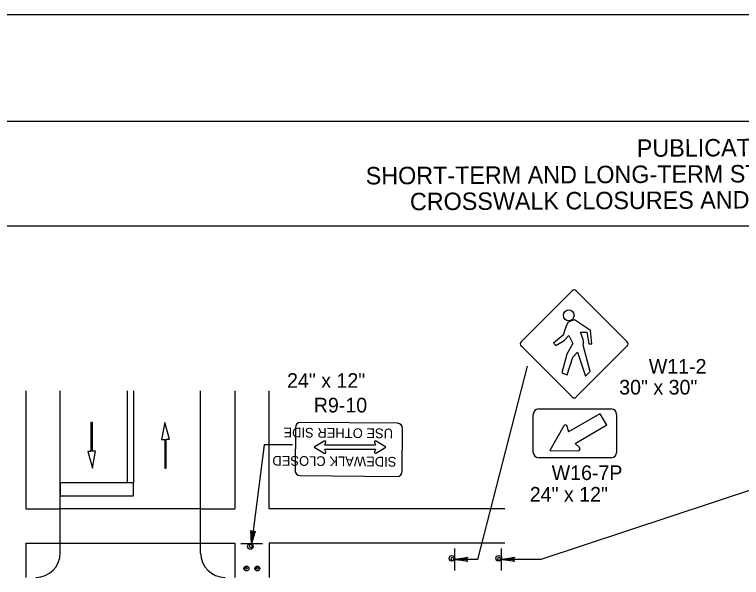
# Model space of a CAD drawing. Extents: x -14145 to -13662, y 30244 to 30661.
# Drawn here: x -13818.89 to -13808.47, y 30280.23 to 30288.31 of the extents above; entities that cross this region are included whole.
import ezdxf

# ---------------------------------------------------------------- set-up
doc = ezdxf.new("R2010")
doc.units = 0
for name, color, linetype in [('1', 7, 'Continuous'), ('10', 7, 'Continuous'), ('2', 7, 'Continuous'), ('4', 7, 'Continuous'), ('61', 7, 'Continuous')]:
    doc.layers.add(name, color=color, linetype=linetype)

msp = doc.modelspace()

# ---------------------------------------------------------------- linework, layer by layer
at = {"layer": '1'}
for p, q in [((-13811.629, 30283.614), (-13810.898, 30284.345)), ((-13810.838, 30284.345), (-13810.107, 30283.614)), ((-13810.898, 30282.823), (-13811.629, 30283.554)), ((-13810.107, 30283.554), (-13810.838, 30282.823)), ((-13812.25, 30280.493), (-13811.537, 30283.266)), ((-13818.727, 30282.91), (-13818.727, 30281.219)), ((-13818.235, 30280.585), (-13818.235, 30282.91)), ((-13817.273, 30282.91), (-13817.273, 30281.591)), ((-13817.183, 30282.91), (-13817.183, 30281.591)), ((-13816.222, 30280.585), (-13816.222, 30282.91)), ((-13815.73, 30282.91), (-13815.73, 30281.219)), ((-13815.238, 30281.219), (-13815.238, 30282.91)), ((-13811.376, 30282.651), (-13810.336, 30282.651)), ((-13811.453, 30282.029), (-13811.453, 30282.573)), ((-13810.498, 30282.583), (-13810.949, 30282.322)), ((-13810.399, 30282.42), (-13810.495, 30282.582)), ((-13810.259, 30282.573), (-13810.259, 30282.029)), ((-13817.773, 30282.458), (-13817.795, 30282.458)), ((-13817.795, 30282.458), (-13817.795, 30282.041)), ((-13817.773, 30282.044), (-13817.773, 30282.458)), ((-13816.735, 30282.458), (-13816.781, 30282.214)), ((-13816.669, 30282.216), (-13816.735, 30282.458)), ((-13814.863, 30282.382), (-13814.869, 30281.771)), ((-13813.399, 30282.445), (-13814.789, 30282.458)), ((-13811.018, 30282.407), (-13811.215, 30282.056)), ((-13810.946, 30282.319), (-13810.966, 30282.401)), ((-13810.855, 30282.158), (-13810.401, 30282.422)), ((-13813.331, 30281.757), (-13813.326, 30282.368)), ((-13816.781, 30282.214), (-13816.736, 30282.214)), ((-13816.736, 30282.214), (-13816.736, 30281.8)), ((-13816.714, 30281.8), (-13816.714, 30282.216)), ((-13816.714, 30282.216), (-13816.669, 30282.216)), ((-13814.449, 30282.188), (-13814.593, 30282.103)), ((-13814.441, 30282.134), (-13814.428, 30282.173)), ((-13813.73, 30282.173), (-13813.717, 30282.134)), ((-13813.565, 30282.104), (-13813.708, 30282.188)), ((-13815.313, 30282.135), (-13815.491, 30280.719)), ((-13814.907, 30282.136), (-13815.313, 30282.136)), ((-13814.593, 30282.103), (-13814.45, 30282.019)), ((-13814.428, 30282.034), (-13814.441, 30282.073)), ((-13814.078, 30282.134), (-13814.44, 30282.134)), ((-13814.44, 30282.073), (-13814.078, 30282.073)), ((-13813.716, 30282.134), (-13814.078, 30282.134)), ((-13814.078, 30282.073), (-13813.716, 30282.073)), ((-13813.717, 30282.073), (-13813.73, 30282.034)), ((-13813.709, 30282.019), (-13813.565, 30282.104)), ((-13810.791, 30282.1), (-13810.853, 30282.158)), ((-13817.795, 30282.041), (-13817.84, 30282.041)), ((-13817.84, 30282.041), (-13817.774, 30281.8)), ((-13817.774, 30281.8), (-13817.728, 30282.044)), ((-13817.728, 30282.044), (-13817.773, 30282.044)), ((-13811.215, 30282.056), (-13810.812, 30282.052)), ((-13810.336, 30281.952), (-13811.376, 30281.952)), ((-13816.736, 30281.8), (-13816.714, 30281.8)), ((-13814.796, 30281.695), (-13813.406, 30281.682)), ((-13817.183, 30281.591), (-13818.235, 30281.591)), ((-13818.235, 30281.591), (-13818.235, 30281.405)), ((-13817.183, 30281.405), (-13817.183, 30281.591)), ((-13811.356, 30280.493), (-13808.066, 30281.58)), ((-13818.235, 30281.405), (-13817.183, 30281.405)), ((-13818.727, 30281.219), (-13818.235, 30281.219)), ((-13816.222, 30281.219), (-13818.235, 30281.219)), ((-13816.222, 30281.219), (-13815.73, 30281.219)), ((-13811.862, 30281.219), (-13815.238, 30281.219)), ((-13818.727, 30280.727), (-13818.727, 30280.235)), ((-13818.727, 30280.727), (-13818.235, 30280.727)), ((-13818.235, 30280.727), (-13816.222, 30280.727)), ((-13816.222, 30280.727), (-13815.73, 30280.727)), ((-13815.73, 30280.727), (-13815.73, 30280.235)), ((-13815.335, 30280.719), (-13815.647, 30280.719)), ((-13815.335, 30280.719), (-13815.647, 30280.719)), ((-13815.335, 30280.719), (-13815.647, 30280.719)), ((-13815.335, 30280.719), (-13815.647, 30280.719)), ((-13815.335, 30280.719), (-13815.647, 30280.719)), ((-13815.335, 30280.719), (-13815.647, 30280.719)), ((-13811.862, 30280.727), (-13815.238, 30280.727)), ((-13815.238, 30280.727), (-13815.238, 30280.235)), ((-13812.579, 30280.336), (-13812.579, 30280.648)), ((-13812.579, 30280.336), (-13812.579, 30280.648)), ((-13812.579, 30280.336), (-13812.579, 30280.648)), ((-13812.579, 30280.336), (-13812.579, 30280.648)), ((-13812.579, 30280.336), (-13812.579, 30280.648)), ((-13812.579, 30280.336), (-13812.579, 30280.648)), ((-13811.909, 30280.336), (-13811.909, 30280.648)), ((-13811.909, 30280.336), (-13811.909, 30280.648)), ((-13811.909, 30280.336), (-13811.909, 30280.648)), ((-13811.909, 30280.336), (-13811.909, 30280.648)), ((-13811.909, 30280.336), (-13811.909, 30280.648)), ((-13811.909, 30280.336), (-13811.909, 30280.648)), ((-13812.25, 30280.493), (-13812.579, 30280.492)), ((-13811.356, 30280.493), (-13811.909, 30280.492))]:
    msp.add_line(p, q, dxfattribs=at)
msp.add_lwpolyline([(-13811.164, 30283.596), (-13811.132, 30283.56), (-13811.011, 30283.635), (-13810.943, 30283.705), (-13810.887, 30283.591), (-13810.974, 30283.438), (-13811.045, 30283.169), (-13810.97, 30283.14), (-13810.885, 30283.395), (-13810.822, 30283.465), (-13810.703, 30283.123), (-13810.64, 30283.186), (-13810.739, 30283.565), (-13810.734, 30283.589), (-13810.732, 30283.606), (-13810.732, 30283.618), (-13810.734, 30283.63), (-13810.737, 30283.645), (-13810.778, 30283.754), (-13810.688, 30283.754), (-13810.659, 30283.584), (-13810.613, 30283.584), (-13810.632, 30283.776), (-13810.863, 30283.928), (-13810.919, 30283.909), (-13810.957, 30283.89), (-13810.994, 30283.812), (-13811.025, 30283.708)], close=True, dxfattribs=at)
for points in [[(-13815.448, 30280.895), (-13815.463, 30280.889), (-13815.491, 30280.719), (-13815.448, 30280.895), (-13815.438, 30280.898), (-13815.491, 30280.719), (-13815.482, 30280.89), (-13815.49, 30280.899), (-13815.491, 30280.719), (-13815.5, 30280.91), (-13815.49, 30280.899)], [(-13812.399, 30280.472), (-13812.407, 30280.486), (-13812.579, 30280.492), (-13812.399, 30280.472), (-13812.395, 30280.463), (-13812.579, 30280.492), (-13812.409, 30280.505), (-13812.4, 30280.515), (-13812.579, 30280.492), (-13812.391, 30280.525), (-13812.4, 30280.515)], [(-13811.729, 30280.472), (-13811.737, 30280.486), (-13811.909, 30280.492), (-13811.729, 30280.472), (-13811.725, 30280.463), (-13811.909, 30280.492), (-13811.739, 30280.505), (-13811.73, 30280.515), (-13811.909, 30280.492), (-13811.721, 30280.525), (-13811.73, 30280.515)]]:
    msp.add_lwpolyline(points, dxfattribs=at)
for centre, radius in [((-13815.509, 30280.679), 0.0408), ((-13815.509, 30280.679), 0.0408), ((-13815.509, 30280.679), 0.0408), ((-13812.619, 30280.509), 0.0408), ((-13812.619, 30280.509), 0.0408), ((-13812.619, 30280.509), 0.0408), ((-13811.949, 30280.509), 0.0408), ((-13811.949, 30280.509), 0.0408), ((-13811.949, 30280.509), 0.0408), ((-13815.566, 30280.363), 0.0354), ((-13815.409, 30280.363), 0.0354), ((-13815.568, 30280.366), 0.0143), ((-13815.412, 30280.366), 0.0143)]:
    msp.add_circle(centre, radius, dxfattribs=at)
for centre, radius, start, end in [((-13810.867, 30284.315), 0.0423, 45, 135), ((-13811.599, 30283.583), 0.0423, 135, 225), ((-13810.136, 30283.583), 0.0423, 315, 45), ((-13810.867, 30282.852), 0.0423, 225, 315), ((-13811.376, 30282.573), 0.0775, 90, 180), ((-13810.336, 30282.573), 0.0775, 0, 90), ((-13810.993, 30282.395), 0.0275, 13.5359, 154.6538), ((-13810.81, 30282.08), 0.0275, 265.5395, 46.6575), ((-13811.376, 30282.029), 0.0775, 180, 270), ((-13810.336, 30282.029), 0.0775, 270, 0), ((-13815.502, 30280.684), 0.0214, 99.521, 94.2501), ((-13815.502, 30280.684), 0.0214, 99.521, 94.2501), ((-13815.502, 30280.684), 0.0214, 99.521, 94.2501), ((-13818.585, 30280.585), 0.35, 270, 0), ((-13815.872, 30280.585), 0.35, 180, 270), ((-13812.614, 30280.501), 0.0214, 9.521, 4.2501), ((-13812.614, 30280.501), 0.0214, 9.521, 4.2501), ((-13812.614, 30280.501), 0.0214, 9.521, 4.2501), ((-13811.944, 30280.501), 0.0214, 9.521, 4.2501), ((-13811.944, 30280.501), 0.0214, 9.521, 4.2501), ((-13811.944, 30280.501), 0.0214, 9.521, 4.2501)]:
    msp.add_arc(centre, radius, start, end, dxfattribs=at)
msp.add_ellipse((-13810.945, 30283.992), major_axis=(0, 0.0795), ratio=0.957031, dxfattribs=at)
for centre, major_axis, ratio, start_param, end_param in [((-13814.79, 30282.382), (-0.0007, -0.0763), 0.968363, 3.141593, 4.712389), ((-13813.4, 30282.369), (0.0007, 0.0763), 0.968363, 4.712389, 6.283185), ((-13814.441, 30282.177), (0.0155, 0), 0.866667, 6.014589, 8.386103), ((-13813.716, 30282.179), (0.0157, 0), 0.866667, 1.019875, 3.40872), ((-13814.441, 30282.029), (-0.0157, 0), 0.866667, 1.019875, 3.40872), ((-13813.716, 30282.031), (-0.0155, 0), 0.866667, 6.014589, 8.386103), ((-13814.796, 30281.771), (-0.0007, -0.0763), 0.968363, 4.712389, 6.283185), ((-13813.406, 30281.759), (0.0007, 0.0763), 0.968363, 3.141593, 4.712389)]:
    msp.add_ellipse(centre, major_axis=major_axis, ratio=ratio, start_param=start_param, end_param=end_param, dxfattribs=at)
at = {"layer": '10'}
for p, q in [((-13823.874, 30286.777), (-13792.422, 30286.777)), ((-13823.874, 30285.277), (-13792.422, 30285.277))]:
    msp.add_line(p, q, dxfattribs=at)
at = {"layer": '61'}
msp.add_lwpolyline([(-13824.174, 30288.307), (-13791.174, 30288.307), (-13791.174, 30262.807), (-13824.174, 30262.807)], close=True, dxfattribs=at)

# ---------------------------------------------------------------- texts
at = {"layer": '1'}
for s, p in [('USE OTHER SIDE', (-13813.463, 30282.369)), ('SIDEWALK CLOSED', (-13813.415, 30281.963))]:
    msp.add_text(s, height=0.13914, rotation=179.4883, dxfattribs=at).set_placement(p)
at = {"layer": '2'}
for s, p in [('W11-2', (-13809.798, 30283.157)), ('24" x 12"', (-13814.983, 30282.954)), ('30" x 30"', (-13810.222, 30282.858)), ('R9-10', (-13814.6, 30282.601)), ('W16-7P', (-13811.19, 30281.632)), ('24" x 12"', (-13811.504, 30281.322))]:
    msp.add_text(s, height=0.21, dxfattribs=at).set_placement(p)
at = {"layer": '4'}
for s, p in [('PUBLICATION 213', (-13809.969, 30286.266)), ('SHORT-TERM AND LONG-TERM STATIONARY OPERATION ', (-13813.855, 30285.87)), ('CROSSWALK CLOSURES AND PEDESTRIAN DETOURS', (-13813.221, 30285.5))]:
    msp.add_text(s, height=0.25, rotation=0.31, dxfattribs=at).set_placement(p)

doc.saveas('drawing.dxf')
